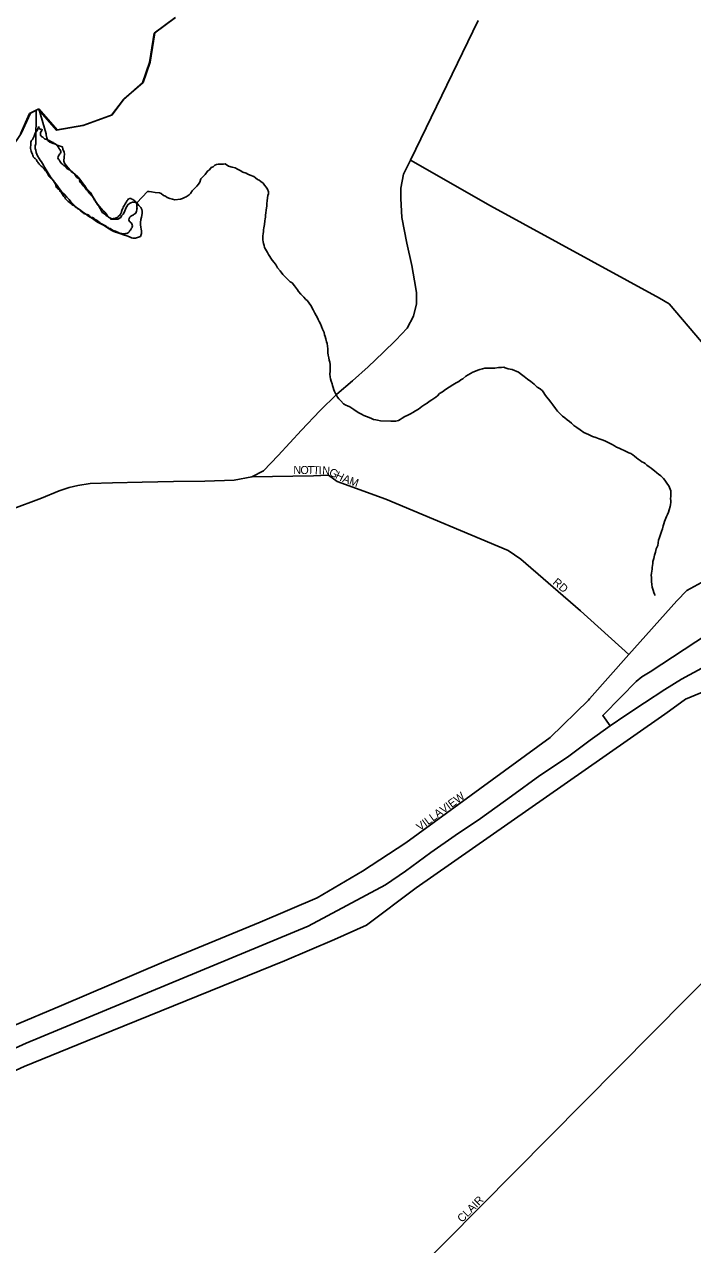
# Model space of a CAD drawing. Extents: x 2010165 to 2382125, y 1060529 to 1407316.
# Drawn here: x 2224191 to 2228365, y 1301067 to 1308690 of the extents above; entities that cross this region are included whole.
import ezdxf

# ---------------------------------------------------------------- set-up
doc = ezdxf.new("R2010")
doc.units = 0
for name, color, linetype in [('GM_X_City_Street', 7, 'Continuous'), ('GM_X_City_Street_Text', 7, 'Continuous'), ('GM_X_Corporation', 7, 'Continuous'), ('GM_X_County', 7, 'Continuous'), ('GM_X_Interchange_Ramps', 7, 'Continuous'), ('GM_X_Interstate_Route', 7, 'Continuous'), ('GM_X_Major_Lake', 7, 'Continuous'), ('GM_X_Major_River', 7, 'Continuous'), ('GM_X_Minor_Lake', 7, 'Continuous'), ('GM_X_Minor_River', 7, 'Continuous'), ('GM_X_State_Route', 7, 'Continuous')]:
    doc.layers.add(name, color=color, linetype=linetype)

msp = doc.modelspace()

# ---------------------------------------------------------------- linework, layer by layer
at = {"layer": 'GM_X_City_Street'}
for points in [[(2229151.8, 1305804), (2228622.6, 1306468.3), (2228218.5, 1306943.9), (2228158.5, 1306979.9), (2227102.5, 1307556.5), (2226602.2, 1307841.3)], [(2225612.1, 1305864.1), (2225997.3, 1305869.4), (2226087.3, 1305872.9)], [(2226087.3, 1305872.9), (2226089.9, 1305873), (2226143.3, 1305834.3), (2226448.2, 1305722.8), (2227212.5, 1305403.8), (2227292.2, 1305349.3), (2227663.7, 1305026.1), (2227966.7, 1304753.5)], [(2228668.4, 1305312.9), (2228627.6, 1305296), (2228510.9, 1305252.2), (2228328.5, 1305153.2), (2228266.1, 1305089.2), (2227966.7, 1304753.5)], [(2227966.7, 1304753.5), (2227721, 1304477.4)], [(2228191, 1304380.9), (2228221.1, 1304401.9), (2228319.6, 1304475), (2228415.4, 1304514.4), (2228463.9, 1304526.7), (2228494.6, 1304530.7), (2228632.6, 1304536.4)], [(2227721, 1304477.4), (2227713.4, 1304468.9), (2227475.6, 1304235.7), (2226826.9, 1303762.5), (2226573.7, 1303576.5), (2226301.9, 1303399.3), (2226018.4, 1303234), (2225663.9, 1303080.5), (2225061.4, 1302832.6), (2224423.2, 1302561), (2224116.1, 1302431.2), (2223903.5, 1302360.3), (2223820.7, 1302336.7), (2223611.1, 1302336.8)], [(2224581.8, 1302339.7), (2225814.8, 1302839.9), (2226126.7, 1302972.1), (2226328.4, 1303062.8), (2226638.7, 1303296), (2227803.3, 1304110.5), (2228191, 1304380.9)], [(2224021.1, 1298258), (2229193.8, 1303478.3)], [(2223867.5, 1302022.5), (2223960.6, 1302076.4), (2224189.2, 1302180.5), (2224581.8, 1302339.7)]]:
    msp.add_lwpolyline(points, dxfattribs=at)
at = {"layer": 'GM_X_Corporation'}
msp.add_lwpolyline([(2224166.3, 1308005.9), (2224223.2, 1308132.9), (2224276.7, 1308160.4), (2224390.9, 1308028.3), (2224557.1, 1308058.2), (2224735.1, 1308122.3), (2224810.3, 1308221.4), (2224927.6, 1308325), (2224972.3, 1308451.9), (2225000.5, 1308634.9), (2225129.9, 1308730.6)], dxfattribs=at)
at = {"layer": 'GM_X_County'}
msp.add_lwpolyline([(2224166.3, 1308005.9), (2224223.2, 1308132.9), (2224276.7, 1308160.4), (2224390.9, 1308028.3), (2224557.1, 1308058.2), (2224735.1, 1308122.3), (2224810.3, 1308221.4), (2224927.6, 1308325), (2224972.3, 1308451.9), (2225000.5, 1308634.9), (2225129.9, 1308730.6)], dxfattribs=at)
at = {"layer": 'GM_X_Interchange_Ramps'}
msp.add_lwpolyline([(2228632.6, 1304992.1), (2228588.2, 1304991.1), (2228571.9, 1304958.2), (2228554.4, 1304943.9), (2228523.4, 1304924.6), (2228098.7, 1304645.9), (2228047.8, 1304613.3), (2228012.7, 1304584.8), (2227918, 1304488.9), (2227803.7, 1304371.7), (2227850.6, 1304307.8)], dxfattribs=at)
at = {"layer": 'GM_X_Interstate_Route'}
msp.add_lwpolyline([(2223708.7, 1302103.4), (2224201.3, 1302326.2), (2225962.8, 1303055.3), (2226446.6, 1303313.6), (2226572.1, 1303400.8), (2226729.5, 1303516.3), (2226880.9, 1303621.7), (2227040.4, 1303729.2), (2227233.7, 1303869), (2227411, 1303996.7), (2227582.4, 1304112.3), (2227725.8, 1304217.7), (2227850.6, 1304307.8), (2227947, 1304373.8), (2228064.6, 1304450.9), (2228192.2, 1304534), (2228295.9, 1304599), (2228421.6, 1304668.1)], dxfattribs=at)
at = {"layer": 'GM_X_Major_Lake'}
for points in [[(2224395.3, 1308030.9), (2224561.6, 1308060.8), (2224739.5, 1308124.9), (2224814.7, 1308224), (2224932, 1308327.6), (2224976.8, 1308454.6), (2225004.9, 1308637.5), (2225134.3, 1308733.2)], [(2223397.7, 1307113.2), (2223521.1, 1307212.8), (2223622.6, 1307294.2), (2223733.7, 1307411.8), (2223858.5, 1307372.9), (2224043.7, 1307696.1), (2224080.7, 1307796.8), (2224105.6, 1307911.5), (2224170.8, 1308008.5), (2224227.6, 1308135.5), (2224281.1, 1308163)], [(2224395.3, 1308030.9), (2224281.1, 1308163)]]:
    msp.add_lwpolyline(points, dxfattribs=at)
at = {"layer": 'GM_X_Major_River'}
for p, q in [((2224278.3, 1308052.4), (2224282.5, 1308040.1)), ((2224282.5, 1308040.1), (2224286, 1308037)), ((2224286, 1308037), (2224289.3, 1308035.2)), ((2224289.3, 1308035.2), (2224294.6, 1308034.1)), ((2224294.6, 1308034.1), (2224302.5, 1308034.6))]:
    msp.add_line(p, q, dxfattribs=at)
for points in [[(2224282.4, 1307819.6), (2224268.2, 1307837.6), (2224262.1, 1307847.6), (2224245.9, 1307861.5), (2224243.8, 1307871.5), (2224237.7, 1307885.5), (2224233.6, 1307897.5), (2224229.5, 1307913.5), (2224229.3, 1307925.6), (2224231.2, 1307939.6), (2224231.1, 1307949.7), (2224233.1, 1307959.7), (2224242.9, 1307973.9), (2224250.8, 1307992), (2224256.7, 1308004.1), (2224260.6, 1308014.2), (2224268.5, 1308024.3), (2224274.5, 1308036.4), (2224278.3, 1308052.4)], [(2224302.5, 1308034.6), (2224290.7, 1308006.4), (2224292.9, 1307994.3), (2224305, 1307984.4), (2224317.1, 1307974.5), (2224329.1, 1307970.6), (2224349.2, 1307962.7), (2224363.3, 1307954.8), (2224375.4, 1307948.8), (2224389.5, 1307936.9), (2224401.6, 1307923), (2224407.7, 1307913), (2224418, 1307891), (2224412, 1307880.9), (2224404.1, 1307868.8), (2224400.2, 1307854.7), (2224408.4, 1307842.7), (2224416.5, 1307828.7), (2224424.6, 1307818.8), (2224436.7, 1307808.8), (2224450.8, 1307796.9), (2224462.9, 1307784.9), (2224477, 1307779), (2224487.1, 1307767.1)], [(2224487.1, 1307767.1), (2224501.3, 1307757.1), (2224509.4, 1307745.1), (2224521.5, 1307731.2), (2224535.6, 1307721.3), (2224535.7, 1307711.2), (2224543.8, 1307699.2), (2224556, 1307683.3), (2224566.1, 1307675.3), (2224574.2, 1307661.4), (2224586.3, 1307649.4), (2224596.5, 1307633.4), (2224608.6, 1307623.5), (2224628.9, 1307591.5), (2224641, 1307577.6), (2224645.1, 1307567.6), (2224655.3, 1307553.6), (2224663.4, 1307539.6), (2224683.7, 1307509.7), (2224693.8, 1307503.7), (2224707.9, 1307491.8), (2224724, 1307481.9), (2224740.1, 1307476), (2224756.1, 1307478.1), (2224770.1, 1307484.3), (2224789.9, 1307504.5), (2224797.8, 1307520.6), (2224801.7, 1307532.7), (2224815.5, 1307560.9), (2224823.4, 1307575), (2224833.3, 1307589.2), (2224841.2, 1307599.3), (2224857.2, 1307601.4), (2224867.2, 1307595.5), (2224881.3, 1307587.5), (2224889.5, 1307575.6), (2224893.6, 1307561.6), (2224893.7, 1307549.5), (2224893.8, 1307537.4), (2224889.9, 1307523.4), (2224886, 1307511.3), (2224872.1, 1307501.1), (2224844.2, 1307476.8), (2224844.4, 1307462.8), (2224856.5, 1307450.8), (2224864.6, 1307436.8), (2224864.7, 1307424.8), (2224854.9, 1307408.6), (2224845, 1307394.5), (2224831, 1307384.4), (2224817, 1307382.2), (2224807, 1307382.2), (2224793, 1307384.1), (2224780.9, 1307388), (2224768.9, 1307393.9), (2224758.8, 1307397.8), (2224744.7, 1307401.7), (2224732.7, 1307409.7), (2224718.6, 1307417.6), (2224708.5, 1307423.5), (2224692.4, 1307433.4), (2224678.3, 1307441.4), (2224666.2, 1307447.3), (2224656.1, 1307457.2), (2224640, 1307467.1), (2224625.9, 1307477.1), (2224615.8, 1307483), (2224603.8, 1307484.9), (2224595.7, 1307494.9), (2224567.5, 1307506.7), (2224557.5, 1307512.6), (2224547.4, 1307520.6), (2224523.2, 1307540.5), (2224513.1, 1307546.4), (2224503, 1307554.4), (2224484.9, 1307566.3), (2224474.8, 1307574.2), (2224464.7, 1307584.2), (2224452.6, 1307594.1), (2224442.5, 1307608.1), (2224432.3, 1307620.1), (2224426.2, 1307632.1), (2224418.1, 1307642), (2224403.9, 1307660), (2224391.8, 1307669.9), (2224387.7, 1307683.9), (2224379.6, 1307697.9), (2224371.4, 1307713.9), (2224363.3, 1307723.9), (2224349.2, 1307735.8), (2224339.1, 1307749.8), (2224332.9, 1307761.8), (2224322.8, 1307775.8), (2224312.7, 1307787.7), (2224300.6, 1307799.7), (2224288.5, 1307809.6), (2224282.4, 1307819.6)]]:
    msp.add_spline(points, degree=3, dxfattribs=at)
at = {"layer": 'GM_X_Minor_Lake'}
for points in [[(2224315.8, 1307797.8), (2224311.5, 1307806), (2224303.2, 1307819.8), (2224296.9, 1307831.8), (2224288.7, 1307841.7), (2224282.5, 1307851.6), (2224272.1, 1307869.5), (2224267.9, 1307879.4), (2224263.6, 1307889.4), (2224261.3, 1307903.4), (2224257.1, 1307915.4), (2224258.8, 1307931.5), (2224262.5, 1307943.6), (2224264.4, 1308152.6)], [(2224281.1, 1308163), (2224325.5, 1308007.1), (2224325.7, 1307999.1), (2224330, 1307981.1), (2224336.4, 1307965.1), (2224348.7, 1307953.3), (2224360.8, 1307949.5), (2224370.9, 1307945.7), (2224385, 1307942), (2224395.2, 1307936.1), (2224413.4, 1307928.5), (2224427.6, 1307924.7), (2224429.9, 1307910.7), (2224438.3, 1307890.8), (2224440.6, 1307878.8), (2224438.9, 1307862.6), (2224437.4, 1307834.5), (2224441.7, 1307822.5), (2224452, 1307808.7), (2224466.4, 1307790.9), (2224476.7, 1307779), (2224523.8, 1307737.7), (2224536.1, 1307723.9), (2224546.5, 1307708), (2224556.8, 1307694.2), (2224567.1, 1307680.3), (2224577.5, 1307664.4), (2224591.8, 1307652.6), (2224606.1, 1307636.9), (2224616.6, 1307617), (2224622.8, 1307607.1), (2224629, 1307597.1), (2224633.3, 1307587.2), (2224639.5, 1307577.2), (2224651.8, 1307563.4), (2224658, 1307553.5), (2224672.4, 1307537.7), (2224680.7, 1307527.8), (2224692.9, 1307516), (2224701.2, 1307506.1), (2224709.5, 1307494.2), (2224719.7, 1307482.4), (2224730, 1307472.5), (2224758.1, 1307473.1), (2224774.1, 1307473.4), (2224792, 1307483.8), (2224797.8, 1307493.9), (2224807.6, 1307504.1), (2224815.4, 1307518.3), (2224824.9, 1307542.6), (2224830.7, 1307552.8), (2224836.6, 1307563), (2224846.4, 1307571.2), (2224856.4, 1307575.4), (2224866.3, 1307579.6), (2224878.4, 1307579.8), (2224892.6, 1307574.1), (2224904.9, 1307558.2), (2224917.2, 1307546.4), (2224923.5, 1307532.5), (2224925.7, 1307522.5), (2224926, 1307510.4), (2224924.3, 1307496.3), (2224922.5, 1307486.3), (2224918.8, 1307470.1), (2224915.1, 1307452), (2224915.4, 1307437.9), (2224917.7, 1307423.9), (2224920, 1307409.9), (2224922.2, 1307399.9), (2224922.5, 1307383.8), (2224914.9, 1307365.6), (2224896.9, 1307359.2), (2224885, 1307355), (2224868.9, 1307354.7), (2224858.9, 1307356.5), (2224846.7, 1307362.3), (2224830.5, 1307368), (2224816.3, 1307373.7), (2224804.2, 1307377.5), (2224792.1, 1307381.3), (2224773.9, 1307387), (2224759.7, 1307392.7), (2224745.5, 1307398.5), (2224733.4, 1307404.3), (2224719.2, 1307412), (2224702.9, 1307423.8), (2224684.5, 1307435.5), (2224664.3, 1307445.1), (2224648, 1307454.9), (2224631.7, 1307464.6), (2224615.4, 1307476.3), (2224591, 1307491.9), (2224572.7, 1307505.6), (2224556.4, 1307517.4), (2224540.1, 1307529.1), (2224523.8, 1307538.8), (2224513.6, 1307548.7), (2224503.3, 1307558.5), (2224491, 1307570.4), (2224480.7, 1307582.2)], [(2224480.7, 1307582.2), (2224470.4, 1307596.1), (2224456.1, 1307609.9), (2224441.7, 1307627.7), (2224425.3, 1307641.4), (2224415, 1307653.3), (2224406.8, 1307665.2), (2224398.5, 1307677.1), (2224388.2, 1307690.9), (2224375.8, 1307706.8), (2224365.5, 1307720.6), (2224355.2, 1307732.5), (2224315.8, 1307797.8)]]:
    msp.add_lwpolyline(points, dxfattribs=at)
at = {"layer": 'GM_X_Minor_River'}
for points in [[(2224892.6, 1307574.1), (2224959.4, 1307645.7), (2224969.4, 1307645.9), (2224983.5, 1307644.1), (2225007.7, 1307640.6), (2225033.8, 1307637.1), (2225043.9, 1307633.3), (2225060.3, 1307621.5), (2225072.4, 1307617.7), (2225082.6, 1307607.9), (2225098.8, 1307602.2), (2225114.9, 1307598.5), (2225131.1, 1307594.8), (2225165.2, 1307597.4), (2225179.1, 1307601.7), (2225191.1, 1307608), (2225201, 1307612.2), (2225218.8, 1307624.6), (2225228.7, 1307632.8), (2225238.4, 1307649.1), (2225256.1, 1307667.5), (2225267.9, 1307679.8), (2225277.7, 1307692), (2225285.5, 1307704.2), (2225293.1, 1307724.4), (2225308.8, 1307740.8), (2225320.6, 1307753.1), (2225334.3, 1307773.5), (2225346.1, 1307781.7), (2225357.9, 1307796), (2225369.9, 1307800.3), (2225379.7, 1307810.5), (2225389.6, 1307814.7), (2225401.6, 1307816.9), (2225415.7, 1307817.2), (2225433.7, 1307817.6), (2225443.8, 1307817.8), (2225466.2, 1307804.1), (2225488.4, 1307798.5), (2225506.5, 1307792.8), (2225520.8, 1307785.1), (2225539, 1307777.4), (2225555.3, 1307765.7), (2225575.5, 1307760), (2225585.6, 1307754.2), (2225601.8, 1307748.5), (2225624.1, 1307738.9), (2225634.3, 1307731), (2225646.6, 1307721.2), (2225656.7, 1307717.4), (2225666.9, 1307707.6), (2225681.2, 1307697.8), (2225689.5, 1307685.9), (2225701.8, 1307672.1), (2225710.1, 1307660.2), (2225714.4, 1307644.2), (2225714.6, 1307632.1), (2225710.9, 1307620), (2225709.2, 1307605.9), (2225707.5, 1307587.8), (2225705.8, 1307571.7), (2225704.2, 1307553.6), (2225700.6, 1307531.4), (2225699, 1307511.3), (2225697.3, 1307499.2), (2225695.6, 1307485.1), (2225693.8, 1307475), (2225692, 1307463), (2225690.5, 1307438.8), (2225686.9, 1307418.7), (2225683.1, 1307406.5), (2225683.3, 1307396.5), (2225681.6, 1307382.4), (2225679.9, 1307368.3), (2225680.1, 1307356.3), (2225680.4, 1307344.2), (2225682.6, 1307332.2), (2225684.9, 1307320.2), (2225689.1, 1307308.2), (2225691.4, 1307296.2), (2225708.1, 1307264.4), (2225716.4, 1307252.5), (2225724.7, 1307240.6), (2225730.9, 1307228.7), (2225739.2, 1307216.8), (2225751.5, 1307202.9), (2225763.9, 1307185.1), (2225772.3, 1307169.2), (2225788.8, 1307149.4), (2225805.3, 1307127.6), (2225819.6, 1307111.8), (2225836, 1307096.1), (2225850.4, 1307082.3), (2225862.6, 1307074.5), (2225877, 1307056.7), (2225889.4, 1307040.9), (2225895.6, 1307030.9)], [(2225895.6, 1307030.9), (2225903.8, 1307021.1), (2225918.2, 1307005.3), (2225926.4, 1306995.4), (2225936.7, 1306985.5), (2225947, 1306973.7), (2225959.3, 1306961.9), (2225969.6, 1306948), (2225979.9, 1306934.1), (2225994.5, 1306906.3), (2226005, 1306886.4), (2226013.3, 1306870.5), (2226019.6, 1306860.6), (2226025.9, 1306846.6), (2226032.2, 1306832.7), (2226040.5, 1306818.8), (2226046.8, 1306802.8), (2226053.2, 1306784.9), (2226063.7, 1306765), (2226066, 1306751), (2226070.2, 1306739), (2226072.5, 1306725), (2226076.9, 1306707), (2226081.1, 1306697), (2226085.8, 1306663), (2226086.3, 1306638.9), (2226088.7, 1306622.8), (2226093, 1306606.9), (2226095.3, 1306592.8), (2226097.6, 1306578.8), (2226099.9, 1306564.8), (2226100.1, 1306554.8), (2226100.4, 1306540.7), (2226100.8, 1306522.6), (2226099.1, 1306504.5), (2226101.5, 1306488.5), (2226103.7, 1306476.5), (2226106, 1306460.4), (2226112.4, 1306444.5), (2226114.6, 1306434.5), (2226118.9, 1306420.5), (2226123.2, 1306406.5), (2226127.4, 1306396.6), (2226133.7, 1306384.6), (2226140, 1306372.7), (2226146.2, 1306360.8), (2226154.5, 1306350.9), (2226166.8, 1306337.1), (2226183.2, 1306319.3), (2226199.5, 1306311.6), (2226209.6, 1306307.8), (2226223.8, 1306300), (2226248.2, 1306284.4), (2226262.5, 1306274.6), (2226278.8, 1306262.9), (2226297, 1306255.2), (2226311.2, 1306247.4), (2226327.4, 1306239.7), (2226343.6, 1306234), (2226357.8, 1306228.3), (2226371.9, 1306222.5), (2226386.1, 1306218.8), (2226396.2, 1306216.9), (2226414.3, 1306213.3), (2226478.6, 1306210.5), (2226496.7, 1306210.8), (2226510.7, 1306211.1), (2226526.7, 1306215.4), (2226538.6, 1306221.7), (2226550.5, 1306230), (2226566.4, 1306240.3), (2226582.3, 1306246.6), (2226602.2, 1306257.1), (2226616, 1306265.4), (2226633.9, 1306275.8), (2226651.8, 1306286.2), (2226663.6, 1306294.4), (2226673.5, 1306302.7), (2226691.3, 1306315.1), (2226707.2, 1306323.4), (2226719.1, 1306333.7), (2226734.9, 1306344), (2226748.8, 1306352.3), (2226760.7, 1306360.6), (2226770.6, 1306368.8), (2226784.3, 1306383.1), (2226802.2, 1306393.5), (2226822, 1306408), (2226843.7, 1306424.5), (2226867.5, 1306439), (2226887.3, 1306451.4), (2226905.2, 1306459.8), (2226917.1, 1306470.1), (2226929, 1306476.3), (2226948.7, 1306492.8), (2226962.6, 1306501.1), (2226976.5, 1306509.4), (2226992.4, 1306517.8), (2227008.3, 1306524.1), (2227022.3, 1306530.4), (2227036.2, 1306534.7)], [(2227036.2, 1306534.7), (2227052.2, 1306539), (2227066.2, 1306541.3), (2227082.3, 1306541.6), (2227092.3, 1306541.8), (2227102.4, 1306542), (2227118.4, 1306542.3), (2227128.4, 1306542.5), (2227152.5, 1306547), (2227170.5, 1306547.3), (2227184.6, 1306547.6), (2227194.7, 1306543.8), (2227212.9, 1306538.1), (2227237, 1306534.6), (2227277.6, 1306517.2), (2227295.9, 1306503.5), (2227312.3, 1306489.8), (2227332.7, 1306474.1), (2227353.1, 1306458.4), (2227375.5, 1306442.8), (2227393.9, 1306423.1), (2227412.2, 1306413.4), (2227426.5, 1306401.6), (2227434.8, 1306387.7), (2227441, 1306377.8), (2227451.4, 1306363.9), (2227463.7, 1306348.1), (2227478.2, 1306330.3), (2227490.6, 1306312.4), (2227509.1, 1306290.7), (2227521.5, 1306272.9), (2227537.9, 1306257.1), (2227552.2, 1306243.3), (2227566.5, 1306231.5), (2227580.8, 1306219.8), (2227595.1, 1306210), (2227607.4, 1306198.2), (2227623.7, 1306184.4), (2227642.1, 1306170.7), (2227662.4, 1306157.1), (2227684.9, 1306139.4), (2227715.2, 1306127.9), (2227739.6, 1306116.3), (2227759.8, 1306108.7), (2227782, 1306101.1), (2227800.2, 1306095.4), (2227816.5, 1306087.7), (2227832.7, 1306080), (2227848.9, 1306072.3), (2227863.1, 1306064.5), (2227877.3, 1306056.7), (2227889.5, 1306048.9), (2227905.7, 1306043.2), (2227950.3, 1306022), (2227966.5, 1306014.3), (2227978.7, 1306008.5), (2227990.9, 1306000.7), (2228001.1, 1305992.8), (2228013.4, 1305983), (2228025.6, 1305973.2), (2228037.8, 1305965.4), (2228048, 1305957.6), (2228058.1, 1305953.8), (2228068.3, 1305945.9), (2228078.6, 1305936.1), (2228092.8, 1305926.3), (2228105.1, 1305916.5), (2228117.3, 1305906.7), (2228127.5, 1305900.9), (2228141.8, 1305889.1), (2228152, 1305879.2), (2228166.3, 1305869.5), (2228182.7, 1305853.7), (2228191, 1305841.8), (2228199.2, 1305829.9), (2228207.5, 1305818), (2228215.8, 1305806.1), (2228220, 1305796.2), (2228224.2, 1305786.2), (2228228.4, 1305776.2), (2228228.7, 1305764.2), (2228229.1, 1305742.1), (2228227.5, 1305726), (2228227.7, 1305716), (2228227.9, 1305705.9), (2228226.2, 1305687.8), (2228224.4, 1305677.7), (2228218.8, 1305657.5), (2228215.1, 1305643.4), (2228207.4, 1305627.2), (2228201.6, 1305615), (2228194, 1305594.8), (2228188.2, 1305584.6), (2228184.5, 1305570.5), (2228180.7, 1305556.3), (2228177.1, 1305538.2), (2228171.4, 1305522), (2228158.1, 1305483.6), (2228152.4, 1305467.4), (2228147.1, 1305435.1), (2228137.5, 1305412.9)], [(2228137.5, 1305412.9), (2228131.9, 1305392.7), (2228126.2, 1305374.5), (2228122.7, 1305352.3), (2228117, 1305334.1), (2228115.2, 1305322), (2228113.5, 1305309.9), (2228111.7, 1305297.8), (2228112, 1305285.8), (2228110.2, 1305273.7), (2228108.4, 1305261.6), (2228106.7, 1305247.5), (2228106.9, 1305237.5), (2228107.2, 1305225.4), (2228107.5, 1305209.4), (2228109.9, 1305191.3), (2228112.3, 1305173.3), (2228118.6, 1305155.3), (2228123, 1305141.3), (2228127.2, 1305129.4), (2228131.4, 1305121.4)]]:
    msp.add_lwpolyline(points, dxfattribs=at)
at = {"layer": 'GM_X_State_Route'}
for points in [[(2226431.8, 1306640.2), (2226510.5, 1306716.7), (2226581.6, 1306792.6), (2226620.5, 1306867.3), (2226639, 1306943.1), (2226639, 1307015.8), (2226627.7, 1307088.5), (2226610.3, 1307183.8), (2226578.8, 1307322.5), (2226548.4, 1307482.6), (2226542.6, 1307602.9), (2226541.4, 1307666), (2226557.8, 1307753.6), (2226602.2, 1307841.3), (2227025.9, 1308714.2)], [(2225612.1, 1305864.1), (2225683.8, 1305900.4), (2225776.7, 1305996.4), (2225921.2, 1306155.5), (2226036.5, 1306274.7), (2226141.8, 1306379.8), (2226239.3, 1306462.7), (2226338.8, 1306549.7), (2226431.8, 1306640.2)], [(2224107.3, 1305658.7), (2224297.1, 1305730.3), (2224407, 1305775.2), (2224470.9, 1305797.7), (2224525, 1305810.2), (2224601.1, 1305820.8), (2224741.4, 1305825.8), (2224925.7, 1305829.2), (2225122.1, 1305834.7), (2225318.6, 1305836.2), (2225500.9, 1305842.6), (2225612.1, 1305864.1)]]:
    msp.add_lwpolyline(points, dxfattribs=at)

# ---------------------------------------------------------------- texts
at = {"layer": 'GM_X_City_Street_Text'}
for s, rotation, p in [('N', 359.08195, (2225870.3, 1305882)), ('O', 359.11446, (2225914.3, 1305881.3)), ('T', 359.09842, (2225958.3, 1305880.6)), ('T', 359.07111, (2225993.5, 1305880.1)), ('I', 359.13153, (2226028.8, 1305879.5)), ('N', 356.26007, (2226050.1, 1305879.2)), ('G', 330.97087, (2226088.5, 1305878)), ('H', 332.57371, (2226128.3, 1305855.9)), ('A', 339.89096, (2226173.7, 1305832.8)), ('M', 340.56472, (2226215.7, 1305817.5)), ('RD', 319.39614, (2227487, 1305197.8)), ('VILLAVIEW', 36.13634, (2226661.4, 1303649.4)), ('CLAIR', 45.00364, (2226924.3, 1301202.1))]:
    msp.add_text(s, height=50, rotation=rotation, dxfattribs=at).set_placement(p)

doc.saveas('drawing.dxf')
